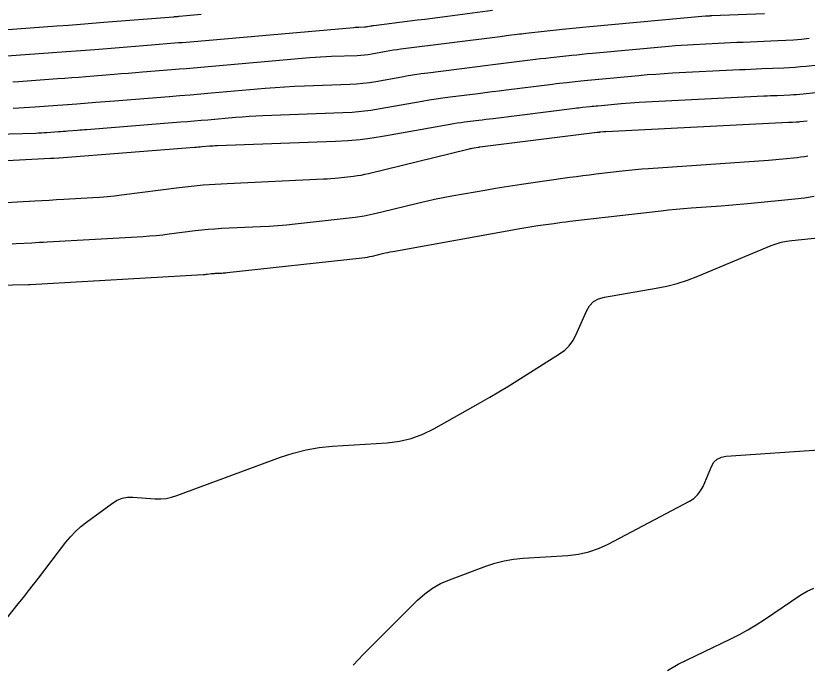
# Model space of a CAD drawing. Extents: x 658976 to 668721, y 639543 to 647196.
# Drawn here: x 662313.5 to 662406.6, y 642297.4 to 642373.8 of the extents above; entities that cross this region are included whole.
import ezdxf

# ---------------------------------------------------------------- set-up
doc = ezdxf.new("R2010")
doc.units = 0
doc.layers.add('Ex_Major Contours', color=7, linetype='Continuous')
doc.layers.add('Ex_Minor Contours', color=7, linetype='Continuous')

msp = doc.modelspace()

# ---------------------------------------------------------------- linework, layer by layer
at = {"layer": 'Ex_Major Contours'}
for points in [[(662313.187, 642362.919), (662313.826, 642362.941), (662314.463, 642362.97), (662315.101, 642363.005), (662315.738, 642363.048), (662318.449, 642363.244), (662319.004, 642363.285), (662319.56, 642363.327), (662320.115, 642363.37), (662320.67, 642363.414), (662322.891, 642363.594), (662323.446, 642363.639), (662324.001, 642363.683), (662324.556, 642363.728), (662325.111, 642363.771), (662331.511, 642364.276), (662332.763, 642364.376), (662334.014, 642364.478), (662335.265, 642364.584), (662336.516, 642364.692), (662342.836, 642365.244), (662343.983, 642365.337), (662345.131, 642365.415), (662346.28, 642365.48), (662347.43, 642365.529), (662352.788, 642365.728), (662353.559, 642365.77), (662354.327, 642365.839), (662355.092, 642365.934), (662355.854, 642366.056), (662358.897, 642366.599), (662359.658, 642366.73), (662360.421, 642366.851), (662361.185, 642366.963), (662361.951, 642367.064), (662368.993, 642367.955), (662369.615, 642368.033), (662370.237, 642368.112), (662370.859, 642368.19), (662371.481, 642368.267), (662373.996, 642368.581), (662374.605, 642368.656), (662375.215, 642368.728), (662375.825, 642368.798), (662376.435, 642368.865), (662378.876, 642369.128), (662379.487, 642369.192), (662380.097, 642369.255), (662380.708, 642369.314), (662381.319, 642369.372), (662390.303, 642370.197), (662391.029, 642370.259), (662391.755, 642370.315), (662392.481, 642370.363), (662393.209, 642370.403), (662396.118, 642370.55), (662396.845, 642370.586), (662397.573, 642370.62), (662398.3, 642370.652), (662399.028, 642370.682), (662403.126, 642370.845), (662404.051, 642370.89), (662404.974, 642370.951), (662405.897, 642371.028), (662406.818, 642371.122)], [(662299.821, 642341.847), (662314.981, 642342.161), (662314.997, 642342.162), (662315.013, 642342.162), (662315.03, 642342.163), (662315.046, 642342.164), (662315.128, 642342.168), (662315.177, 642342.171), (662335.513, 642343.342), (662335.636, 642343.35), (662335.758, 642343.361), (662335.881, 642343.373), (662336.003, 642343.387), (662336.492, 642343.45), (662336.615, 642343.464), (662336.737, 642343.476), (662336.86, 642343.486), (662336.983, 642343.492), (662337.716, 642343.526), (662337.879, 642343.535), (662338.042, 642343.546), (662338.205, 642343.56), (662338.367, 642343.577), (662354.234, 642345.307), (662354.539, 642345.346), (662354.842, 642345.394), (662355.143, 642345.452), (662355.442, 642345.52), (662356.637, 642345.813), (662356.936, 642345.883), (662357.236, 642345.95), (662357.537, 642346.011), (662357.839, 642346.068), (662373.022, 642348.799), (662373.489, 642348.88), (662373.957, 642348.957), (662374.425, 642349.03), (662374.894, 642349.098), (662376.772, 642349.361), (662377.241, 642349.425), (662377.711, 642349.487), (662378.181, 642349.546), (662378.652, 642349.602), (662389.398, 642350.855), (662390.28, 642350.953), (662391.163, 642351.04), (662392.046, 642351.118), (662392.931, 642351.185), (662396.471, 642351.433), (662397.356, 642351.498), (662398.24, 642351.57), (662399.124, 642351.649), (662400.007, 642351.734), (662405.116, 642352.246), (662406.259, 642352.378), (662407.397, 642352.545)]]:
    msp.add_lwpolyline(points, dxfattribs=at)
at = {"layer": 'Ex_Minor Contours'}
for points in [[(662369.546, 642374.37), (662364.249, 642373.686), (662363.367, 642373.573), (662362.485, 642373.46), (662361.603, 642373.347), (662360.721, 642373.235), (662355.617, 642372.59), (662355.522, 642372.577), (662355.428, 642372.564), (662355.334, 642372.549), (662355.24, 642372.532), (662354.864, 642372.465), (662354.769, 642372.45), (662354.675, 642372.438), (662354.58, 642372.43), (662354.485, 642372.425), (662353.823, 642372.4), (662353.681, 642372.394), (662353.539, 642372.386), (662353.397, 642372.376), (662353.255, 642372.365), (662333.984, 642370.681), (662333.53, 642370.642), (662333.075, 642370.603), (662332.62, 642370.566), (662332.165, 642370.53), (662330.346, 642370.386), (662329.891, 642370.351), (662329.436, 642370.314), (662328.981, 642370.278), (662328.526, 642370.241), (662322.791, 642369.777), (662321.683, 642369.688), (662320.575, 642369.602), (662319.468, 642369.519), (662318.359, 642369.437), (662311.343, 642368.929)], [(662335.303, 642373.902), (662332.719, 642373.676), (662332.662, 642373.671), (662332.606, 642373.666), (662332.549, 642373.661), (662332.493, 642373.657), (662332.266, 642373.639), (662332.21, 642373.635), (662332.153, 642373.63), (662332.097, 642373.626), (662332.04, 642373.621), (662323.851, 642372.958), (662322.467, 642372.848), (662321.083, 642372.74), (662319.699, 642372.635), (662318.315, 642372.534), (662308.864, 642371.85)], [(662401.571, 642373.997), (662395.347, 642373.749), (662395.287, 642373.747), (662395.228, 642373.744), (662395.168, 642373.741), (662395.109, 642373.738), (662394.871, 642373.726), (662394.812, 642373.723), (662394.752, 642373.719), (662394.693, 642373.715), (662394.634, 642373.709), (662381.01, 642372.458), (662380.206, 642372.383), (662379.401, 642372.304), (662378.597, 642372.222), (662377.793, 642372.137), (662373.472, 642371.672), (662373.221, 642371.644), (662372.971, 642371.616), (662372.72, 642371.586), (662372.469, 642371.555), (662371.467, 642371.43), (662371.217, 642371.399), (662370.966, 642371.368), (662370.716, 642371.336), (662370.465, 642371.304), (662358.784, 642369.827), (662358.354, 642369.77), (662357.925, 642369.707), (662357.496, 642369.639), (662357.068, 642369.566), (662355.359, 642369.261), (662354.931, 642369.192), (662354.501, 642369.139), (662354.07, 642369.1), (662353.637, 642369.076), (662350.626, 642368.965), (662349.98, 642368.937), (662349.335, 642368.901), (662348.69, 642368.857), (662348.045, 642368.804), (662335.25, 642367.686), (662334.397, 642367.613), (662333.545, 642367.541), (662332.691, 642367.471), (662331.838, 642367.403), (662328.381, 642367.13), (662327.55, 642367.065), (662326.718, 642366.998), (662325.887, 642366.932), (662325.056, 642366.865), (662321.731, 642366.596), (662320.899, 642366.529), (662320.068, 642366.465), (662319.236, 642366.402), (662318.404, 642366.341), (662313.822, 642366.009), (662313.129, 642365.963)], [(662309.61, 642359.806), (662315.85, 642359.984), (662316.171, 642359.995), (662316.491, 642360.01), (662316.811, 642360.028), (662317.132, 642360.049), (662318.494, 642360.148), (662318.773, 642360.168), (662319.052, 642360.189), (662319.331, 642360.211), (662319.61, 642360.233), (662320.726, 642360.323), (662321.005, 642360.346), (662321.284, 642360.368), (662321.563, 642360.39), (662321.842, 642360.413), (662332.873, 642361.282), (662333.678, 642361.346), (662334.484, 642361.412), (662335.289, 642361.48), (662336.094, 642361.549), (662339.315, 642361.831), (662340.12, 642361.896), (662340.926, 642361.951), (662341.733, 642361.996), (662342.54, 642362.031), (662351.94, 642362.379), (662353.049, 642362.44), (662354.153, 642362.539), (662355.253, 642362.676), (662356.349, 642362.852), (662361.277, 642363.731), (662362.096, 642363.872), (662362.916, 642364.002), (662363.738, 642364.122), (662364.562, 642364.231), (662367.859, 642364.648), (662368.683, 642364.752), (662369.508, 642364.856), (662370.332, 642364.959), (662371.157, 642365.062), (662376.626, 642365.745), (662377.042, 642365.796), (662377.459, 642365.845), (662377.875, 642365.893), (662378.292, 642365.939), (662379.96, 642366.118), (662380.376, 642366.162), (662380.794, 642366.205), (662381.211, 642366.246), (662381.628, 642366.285), (662386.765, 642366.757), (662387.761, 642366.843), (662388.757, 642366.919), (662389.754, 642366.985), (662390.752, 642367.04), (662398.609, 642367.437), (662399.263, 642367.469), (662399.918, 642367.5), (662400.572, 642367.528), (662401.227, 642367.555), (662403.845, 642367.66), (662404.499, 642367.691), (662405.153, 642367.735), (662405.805, 642367.789), (662406.457, 642367.855), (662411.669, 642368.43)], [(662307.988, 642356.507), (662317.586, 642357.018), (662317.68, 642357.023), (662317.773, 642357.027), (662317.866, 642357.031), (662317.959, 642357.034), (662318.512, 642357.049), (662318.525, 642357.05), (662318.55, 642357.052), (662318.572, 642357.054), (662334.511, 642358.309), (662334.732, 642358.327), (662334.953, 642358.345), (662335.174, 642358.364), (662335.395, 642358.383), (662336.279, 642358.46), (662336.5, 642358.478), (662336.721, 642358.493), (662336.942, 642358.506), (662337.163, 642358.515), (662351.092, 642359.031), (662352.538, 642359.11), (662353.979, 642359.239), (662355.414, 642359.418), (662356.844, 642359.647), (662364.573, 642361.026), (662364.991, 642361.098), (662365.41, 642361.164), (662365.83, 642361.226), (662366.251, 642361.281), (662367.936, 642361.495), (662368.357, 642361.548), (662368.778, 642361.601), (662369.2, 642361.654), (662369.621, 642361.706), (662379.256, 642362.909), (662379.479, 642362.936), (662379.702, 642362.963), (662379.926, 642362.988), (662380.149, 642363.013), (662381.043, 642363.109), (662381.266, 642363.133), (662381.49, 642363.155), (662381.713, 642363.177), (662381.937, 642363.198), (662384.69, 642363.451), (662385.224, 642363.497), (662385.758, 642363.538), (662386.292, 642363.573), (662386.827, 642363.603), (662401.496, 642364.344), (662401.879, 642364.363), (662402.263, 642364.381), (662402.646, 642364.397), (662403.03, 642364.413), (662404.564, 642364.474), (662404.948, 642364.493), (662405.331, 642364.518), (662405.713, 642364.55), (662406.095, 642364.589), (662409.02, 642364.911)], [(662311.596, 642351.793), (662315.708, 642352.012), (662316.561, 642352.058), (662317.415, 642352.105), (662318.268, 642352.152), (662319.121, 642352.201), (662322.534, 642352.398), (662323.387, 642352.454), (662324.238, 642352.525), (662325.088, 642352.612), (662325.936, 642352.712), (662332.694, 642353.575), (662334.104, 642353.741), (662335.517, 642353.878), (662336.932, 642353.986), (662338.35, 642354.065), (662349.67, 642354.586), (662350.115, 642354.61), (662350.56, 642354.641), (662351.004, 642354.679), (662351.448, 642354.724), (662353.221, 642354.918), (662353.663, 642354.973), (662354.102, 642355.043), (662354.539, 642355.127), (662354.974, 642355.226), (662366.679, 642358.093), (662366.801, 642358.121), (662366.922, 642358.148), (662367.045, 642358.173), (662367.167, 642358.196), (662367.868, 642358.321), (662367.886, 642358.324), (662367.904, 642358.327), (662367.922, 642358.329), (662367.94, 642358.332), (662368.049, 642358.345), (662368.085, 642358.35), (662381.886, 642360.073), (662381.916, 642360.076), (662381.946, 642360.08), (662381.976, 642360.083), (662382.006, 642360.087), (662382.126, 642360.099), (662382.156, 642360.103), (662382.186, 642360.106), (662382.216, 642360.109), (662382.246, 642360.111), (662382.616, 642360.145), (662382.687, 642360.152), (662382.759, 642360.157), (662382.831, 642360.162), (662382.902, 642360.166), (662404.382, 642361.251), (662404.495, 642361.256), (662404.608, 642361.262), (662404.72, 642361.266), (662404.833, 642361.271), (662405.284, 642361.289), (662405.396, 642361.295), (662405.509, 642361.302), (662405.621, 642361.311), (662405.733, 642361.323), (662406.593, 642361.417)], [(662313.075, 642346.967), (662313.533, 642346.99), (662315.364, 642347.087), (662315.822, 642347.112), (662316.279, 642347.137), (662316.737, 642347.162), (662317.195, 642347.188), (662328.459, 642347.837), (662329.229, 642347.888), (662329.997, 642347.953), (662330.765, 642348.03), (662331.531, 642348.122), (662334.593, 642348.513), (662335.359, 642348.602), (662336.127, 642348.677), (662336.896, 642348.736), (662337.666, 642348.779), (662342.257, 642348.99), (662343.279, 642349.045), (662344.299, 642349.116), (662345.318, 642349.203), (662346.336, 642349.306), (662352.36, 642349.963), (662353.415, 642350.096), (662354.464, 642350.263), (662355.507, 642350.465), (662356.545, 642350.701), (662360.734, 642351.726), (662361.743, 642351.965), (662362.756, 642352.188), (662363.772, 642352.396), (662364.791, 642352.587), (662368.875, 642353.322), (662369.897, 642353.5), (662370.92, 642353.669), (662371.945, 642353.828), (662372.972, 642353.977), (662378.659, 642354.774), (662379.427, 642354.879), (662380.196, 642354.98), (662380.965, 642355.076), (662381.735, 642355.168), (662384.815, 642355.527), (662385.585, 642355.613), (662386.357, 642355.689), (662387.129, 642355.757), (662387.902, 642355.815), (662402.029, 642356.805), (662402.453, 642356.836), (662402.876, 642356.871), (662403.299, 642356.908), (662403.721, 642356.949), (662405.411, 642357.118), (662405.832, 642357.167), (662406.252, 642357.229), (662406.669, 642357.303)], [(662311.38, 642301.643), (662313.777, 642304.644), (662314.374, 642305.396), (662314.967, 642306.15), (662315.557, 642306.908), (662316.144, 642307.668), (662319.372, 642311.875), (662319.914, 642312.532), (662320.499, 642313.145), (662321.127, 642313.715), (662321.797, 642314.241), (662324.881, 642316.488), (662325.43, 642316.822), (662326.009, 642317.047), (662326.619, 642317.164), (662327.261, 642317.172), (662329.89, 642316.989), (662330.543, 642316.977), (662331.185, 642317.034), (662331.818, 642317.16), (662332.441, 642317.354), (662344.641, 642321.862), (662346.124, 642322.351), (662347.63, 642322.729), (662349.16, 642322.996), (662350.714, 642323.153), (662357.18, 642323.574), (662358.62, 642323.747), (662360.012, 642324.077), (662361.359, 642324.564), (662362.658, 642325.207), (662368.147, 642328.309), (662369.228, 642328.928), (662370.301, 642329.559), (662371.368, 642330.202), (662372.427, 642330.857), (662377.458, 642334.008), (662378.066, 642334.452), (662378.589, 642334.971), (662379.026, 642335.563), (662379.378, 642336.229), (662380.614, 642339.041), (662380.98, 642339.673), (662381.457, 642340.16), (662382.046, 642340.504), (662382.747, 642340.704), (662388.812, 642341.731), (662390.066, 642341.98), (662391.299, 642342.3), (662392.511, 642342.689), (662393.704, 642343.148), (662402.321, 642346.75), (662402.914, 642346.972), (662403.518, 642347.149), (662404.134, 642347.281), (662404.761, 642347.367), (662408.182, 642347.71)], [(662353.156, 642297.42), (662353.756, 642298.046), (662354.365, 642298.665), (662360.753, 642305.075), (662361.589, 642305.829), (662362.491, 642306.48), (662363.458, 642307.028), (662364.492, 642307.474), (662368.759, 642309.051), (662369.835, 642309.405), (662370.927, 642309.679), (662372.036, 642309.873), (662373.163, 642309.987), (662378.433, 642310.33), (662379.672, 642310.475), (662380.875, 642310.746), (662382.043, 642311.144), (662383.175, 642311.668), (662392.723, 642316.701), (662393.241, 642317.03), (662393.681, 642317.431), (662394.043, 642317.903), (662394.328, 642318.446), (662395.313, 642320.762), (662395.607, 642321.274), (662395.997, 642321.652), (662396.481, 642321.895), (662397.061, 642322.004), (662408.537, 642322.763)], [(662390.132, 642296.799), (662391.417, 642297.541), (662397.579, 642300.51), (662398.605, 642301.027), (662399.61, 642301.581), (662400.594, 642302.17), (662401.558, 642302.796), (662405.837, 642305.685), (662406.575, 642306.125), (662407.347, 642306.473)]]:
    msp.add_lwpolyline(points, dxfattribs=at)

doc.saveas('drawing.dxf')
